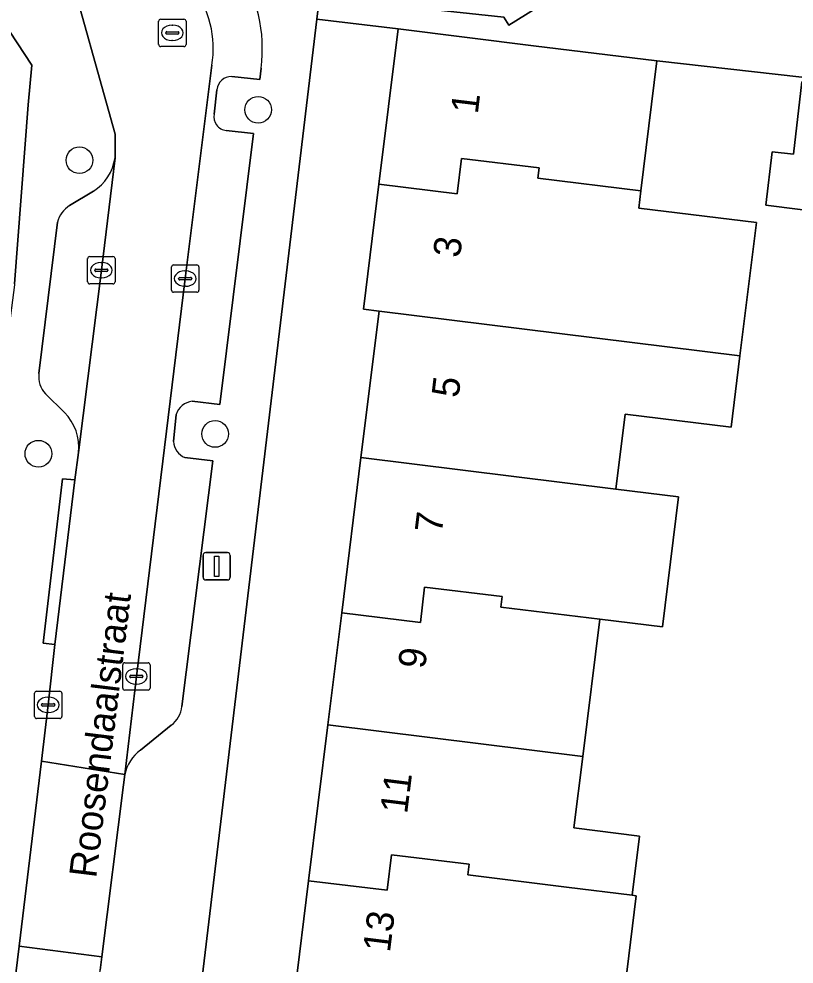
# Model space of a CAD drawing. Extents: x 158086 to 159499, y 382904 to 383981.
# Drawn here: x 158250.55 to 158278.93, y 383331.09 to 383365.69 of the extents above; entities that cross this region are included whole.
import ezdxf

# ---------------------------------------------------------------- set-up
doc = ezdxf.new("R2010")
doc.units = 0
for name, color, linetype in [('IMGEO_Boom', 7, 'Continuous'), ('IMGEO_Erf', 7, 'Continuous'), ('IMGEO_Kolk', 7, 'Continuous'), ('IMGEO_Lichtmast', 7, 'Continuous'), ('IMGEO_Openbare_ruimte_label', 7, 'Continuous'), ('IMGEO_Pand', 7, 'Continuous'), ('IMGEO_Pand_nummerreeks', 7, 'Continuous'), ('IMGEO_Parkeervlak_open', 7, 'Continuous'), ('IMGEO_Rijbaan_lokaal_open', 7, 'Continuous'), ('IMGEO_Rioolput', 7, 'Continuous'), ('IMGEO_Voetpad_open', 7, 'Continuous')]:
    doc.layers.add(name, color=color, linetype=linetype)

msp = doc.modelspace()

# ---------------------------------------------------------------- linework, layer by layer
at = {"layer": 'IMGEO_Boom'}
for centre in [(158259.31, 383362.366), (158252.769, 383360.519), (158257.736, 383350.498), (158251.266, 383349.776)]:
    msp.add_circle(centre, 0.489, dxfattribs=at)
at = {"layer": 'IMGEO_Erf'}
for points in [[(158282.45, 383392.378), (158277.796, 383389.192), (158272.991, 383385.902), (158268.205, 383382.625), (158263.401, 383379.336), (158258.585, 383376.039), (158258.709, 383375.857), (158258.527, 383375.732), (158253.742, 383382.72), (158251.587, 383381.214), (158261.551, 383366.485), (158268.304, 383365.758), (158268.488, 383365.464), (158271.578, 383367.393), (158269.045, 383371.092), (158270.513, 383372.008), (158272.885, 383368.208), (158274.975, 383369.598), (158272.284, 383373.621), (158273.714, 383374.577), (158276.212, 383376.247), (158278.607, 383372.666), (158284.341, 383376.501)], [(158250.39, 383355.99), (158250.892, 383362.545), (158251.026, 383363.997), (158248.054, 383368.524)], [(158284.525, 383362.963), (158273.9, 383364.156), (158273.319, 383359.399), (158273.242, 383358.768), (158277.55, 383358.243), (158276.946, 383353.358), (158276.624, 383350.75), (158272.746, 383351.229), (158272.406, 383348.482), (158274.694, 383348.199), (158274.115, 383343.443), (158271.817, 383343.723), (158271.196, 383338.697), (158270.872, 383336.075), (158273.269, 383335.778), (158273.002, 383333.614), (158273.151, 383333.596), (158272.533, 383328.597)], [(158283.98, 383358.111), (158277.901, 383358.868), (158278.121, 383360.827), (158278.913, 383360.738), (158279.211, 383363.388)]]:
    msp.add_lwpolyline(points, dxfattribs=at)
msp.add_lwpolyline([(158261.863, 383339.851), (158262.37, 383343.947), (158263.073, 383349.636), (158263.736, 383354.992), (158263.163, 383355.063), (158263.729, 383359.64), (158264.432, 383365.323), (158261.455, 383365.679), (158254.847, 383310.402), (158257.691, 383310.062), (158258.269, 383314.738), (158258.955, 383320.282), (158259.436, 383320.225), (158259.959, 383324.451), (158260.653, 383330.066), (158261.158, 383334.144)], close=True, dxfattribs=at)
at = {"layer": 'IMGEO_Kolk'}
for p, q in [((158253.07, 383356.067), (158253.07, 383356.919)), ((158253.145, 383356.993), (158253.997, 383356.993)), ((158254.071, 383356.919), (158254.071, 383356.067)), ((158253.329, 383356.487), (158253.329, 383356.499)), ((158253.372, 383356.536), (158253.77, 383356.536)), ((158253.558, 383356.773), (158253.583, 383356.773)), ((158253.813, 383356.499), (158253.813, 383356.487)), ((158256.141, 383355.759), (158256.141, 383356.611)), ((158256.216, 383356.685), (158257.068, 383356.685)), ((158256.629, 383356.465), (158256.654, 383356.465)), ((158257.142, 383356.611), (158257.142, 383355.759)), ((158253.767, 383356.45), (158253.369, 383356.45)), ((158253.581, 383356.213), (158253.556, 383356.213)), ((158256.4, 383356.179), (158256.4, 383356.191)), ((158256.838, 383356.142), (158256.44, 383356.142)), ((158256.443, 383356.228), (158256.841, 383356.228)), ((158256.884, 383356.191), (158256.884, 383356.179)), ((158253.997, 383355.993), (158253.145, 383355.993)), ((158256.652, 383355.905), (158256.627, 383355.905)), ((158257.068, 383355.685), (158256.216, 383355.685)), ((158254.352, 383341.196), (158254.352, 383342.048)), ((158254.427, 383342.122), (158255.279, 383342.122)), ((158255.353, 383342.048), (158255.353, 383341.196)), ((158254.611, 383341.616), (158254.611, 383341.628)), ((158255.049, 383341.579), (158254.651, 383341.579)), ((158254.654, 383341.665), (158255.052, 383341.665)), ((158254.84, 383341.902), (158254.865, 383341.902)), ((158255.095, 383341.628), (158255.095, 383341.616)), ((158254.863, 383341.342), (158254.838, 383341.342)), ((158251.125, 383340.156), (158251.125, 383341.008)), ((158251.2, 383341.082), (158252.052, 383341.082)), ((158252.126, 383341.008), (158252.126, 383340.156)), ((158255.279, 383341.122), (158254.427, 383341.122)), ((158251.384, 383340.576), (158251.384, 383340.588)), ((158251.822, 383340.539), (158251.424, 383340.539)), ((158251.427, 383340.625), (158251.825, 383340.625)), ((158251.613, 383340.862), (158251.638, 383340.862)), ((158251.868, 383340.588), (158251.868, 383340.576)), ((158251.636, 383340.302), (158251.611, 383340.302)), ((158252.052, 383340.082), (158251.2, 383340.082))]:
    msp.add_line(p, q, dxfattribs=at)
for points in [[(158253.07, 383356.067), (158253.07, 383356.919)], [(158253.145, 383356.993), (158253.997, 383356.993)], [(158254.071, 383356.919), (158254.071, 383356.067)], [(158256.141, 383355.759), (158256.141, 383356.611)], [(158256.216, 383356.685), (158257.068, 383356.685)], [(158257.142, 383356.611), (158257.142, 383355.759)], [(158253.997, 383355.993), (158253.145, 383355.993)], [(158257.068, 383355.685), (158256.216, 383355.685)], [(158254.352, 383341.196), (158254.352, 383342.048)], [(158254.427, 383342.122), (158255.279, 383342.122)], [(158255.353, 383342.048), (158255.353, 383341.196)], [(158251.125, 383340.156), (158251.125, 383341.008)], [(158251.2, 383341.082), (158252.052, 383341.082)], [(158252.126, 383341.008), (158252.126, 383340.156)], [(158255.279, 383341.122), (158254.427, 383341.122)], [(158252.052, 383340.082), (158251.2, 383340.082)]]:
    msp.add_lwpolyline(points, dxfattribs=at)
for centre, radius, start, end in [((158253.147, 383356.917), 0.0765, 91.552, 178.448), ((158253.147, 383356.917), 0.0765, 91.552, 178.448), ((158253.995, 383356.917), 0.0765, 1.552, 88.448), ((158253.995, 383356.917), 0.0765, 1.552, 88.448), ((158253.369, 383356.496), 0.0403, 85.8775, 175.7526), ((158253.366, 383356.486), 0.0366, 178.938, 274.7102), ((158253.77, 383356.493), 0.043, 264.8664, 352.4533), ((158253.774, 383356.498), 0.0386, 1.7309, 96.639), ((158256.218, 383356.609), 0.0765, 91.552, 178.448), ((158256.218, 383356.609), 0.0765, 91.552, 178.448), ((158257.066, 383356.609), 0.0765, 1.552, 88.448), ((158257.066, 383356.609), 0.0765, 1.552, 88.448), ((158256.44, 383356.188), 0.0403, 85.8775, 175.7526), ((158256.437, 383356.178), 0.0366, 178.938, 274.7102), ((158256.841, 383356.185), 0.043, 264.8664, 352.4533), ((158256.845, 383356.19), 0.0386, 1.7309, 96.639), ((158253.147, 383356.069), 0.0765, 181.552, 268.448), ((158253.147, 383356.069), 0.0765, 181.552, 268.448), ((158253.995, 383356.069), 0.0765, 271.552, 358.448), ((158253.995, 383356.069), 0.0765, 271.552, 358.448), ((158256.218, 383355.761), 0.0765, 181.552, 268.448), ((158256.218, 383355.761), 0.0765, 181.552, 268.448), ((158257.066, 383355.761), 0.0765, 271.552, 358.448), ((158257.066, 383355.761), 0.0765, 271.552, 358.448), ((158254.429, 383342.046), 0.0765, 91.552, 178.448), ((158254.429, 383342.046), 0.0765, 91.552, 178.448), ((158255.277, 383342.046), 0.0765, 1.552, 88.448), ((158255.277, 383342.046), 0.0765, 1.552, 88.448), ((158254.651, 383341.625), 0.0403, 85.8775, 175.7526), ((158254.648, 383341.615), 0.0366, 178.938, 274.7102), ((158255.052, 383341.622), 0.043, 264.8664, 352.4533), ((158255.056, 383341.627), 0.0386, 1.7309, 96.639), ((158251.202, 383341.006), 0.0765, 91.552, 178.448), ((158251.202, 383341.006), 0.0765, 91.552, 178.448), ((158252.05, 383341.006), 0.0765, 1.552, 88.448), ((158252.05, 383341.006), 0.0765, 1.552, 88.448), ((158254.429, 383341.198), 0.0765, 181.552, 268.448), ((158254.429, 383341.198), 0.0765, 181.552, 268.448), ((158255.277, 383341.198), 0.0765, 271.552, 358.448), ((158255.277, 383341.198), 0.0765, 271.552, 358.448), ((158251.424, 383340.585), 0.0403, 85.8775, 175.7526), ((158251.421, 383340.575), 0.0366, 178.938, 274.7102), ((158251.825, 383340.582), 0.043, 264.8664, 352.4533), ((158251.829, 383340.587), 0.0386, 1.7309, 96.639), ((158251.202, 383340.158), 0.0765, 181.552, 268.448), ((158251.202, 383340.158), 0.0765, 181.552, 268.448), ((158252.05, 383340.158), 0.0765, 271.552, 358.448), ((158252.05, 383340.158), 0.0765, 271.552, 358.448)]:
    msp.add_arc(centre, radius, start, end, dxfattribs=at)
for centre, major_axis, ratio, start_param, end_param in [((158253.557, 383356.493), (-0.387, 0.002), 0.722429, 4.712389, 7.853982), ((158253.582, 383356.493), (-0.39, 0.002), 0.717154, 1.570796, 4.712389), ((158256.628, 383356.185), (-0.387, 0.002), 0.722429, 4.712389, 7.853982), ((158256.653, 383356.185), (-0.39, 0.002), 0.717154, 1.570796, 4.712389), ((158254.839, 383341.622), (-0.387, 0.002), 0.722429, 4.712389, 7.853982), ((158254.864, 383341.622), (-0.39, 0.002), 0.717154, 1.570796, 4.712389), ((158251.612, 383340.582), (-0.387, 0.002), 0.722429, 4.712389, 7.853982), ((158251.637, 383340.582), (-0.39, 0.002), 0.717154, 1.570796, 4.712389)]:
    msp.add_ellipse(centre, major_axis=major_axis, ratio=ratio, start_param=start_param, end_param=end_param, dxfattribs=at)
at = {"layer": 'IMGEO_Lichtmast'}
for p, q in [((158257.396, 383346.155), (158258.186, 383346.155)), ((158258.186, 383346.155), (158257.396, 383346.155)), ((158257.296, 383345.255), (158257.296, 383346.055)), ((158257.296, 383346.055), (158257.296, 383345.255)), ((158258.286, 383346.055), (158258.286, 383345.255)), ((158258.286, 383345.255), (158258.286, 383346.055)), ((158258.186, 383345.155), (158257.396, 383345.155)), ((158257.396, 383345.155), (158258.186, 383345.155))]:
    msp.add_line(p, q, dxfattribs=at)
msp.add_lwpolyline([(158257.716, 383346.03), (158257.866, 383346.03), (158257.866, 383345.28), (158257.716, 383345.28), (158257.716, 383346.03)], dxfattribs=at)
for centre, start, end in [((158257.396, 383346.055), 90, 180), ((158257.396, 383346.055), 90, 180), ((158258.186, 383346.055), 0, 90), ((158258.186, 383346.055), 360, 90), ((158257.396, 383345.255), 180, 270), ((158257.396, 383345.255), 180, 270), ((158258.186, 383345.255), 270, 0), ((158258.186, 383345.255), 270, 0)]:
    msp.add_arc(centre, 0.1, start, end, dxfattribs=at)
at = {"layer": 'IMGEO_Pand'}
for points in [[(158273.319, 383359.399), (158273.9, 383364.156), (158269.395, 383364.709), (158264.432, 383365.323), (158263.729, 383359.64), (158266.601, 383359.291), (158266.759, 383360.587), (158269.598, 383360.241), (158269.551, 383359.857)], [(158287.238, 383362.486), (158284.506, 383362.793), (158279.211, 383363.388), (158278.913, 383360.738), (158278.121, 383360.827), (158277.901, 383358.868), (158283.98, 383358.111), (158286.709, 383357.771)], [(158273.319, 383359.399), (158269.551, 383359.857), (158269.598, 383360.241), (158266.759, 383360.587), (158266.601, 383359.291), (158263.729, 383359.64), (158263.163, 383355.063), (158263.736, 383354.992), (158276.946, 383353.358), (158277.55, 383358.243), (158273.242, 383358.768)], [(158276.946, 383353.358), (158263.736, 383354.992), (158263.073, 383349.636), (158272.406, 383348.482), (158272.746, 383351.229), (158276.624, 383350.75)], [(158271.817, 383343.723), (158274.115, 383343.443), (158274.694, 383348.199), (158272.406, 383348.482), (158263.073, 383349.636), (158262.37, 383343.947), (158265.248, 383343.597), (158265.406, 383344.893), (158268.245, 383344.547), (158268.198, 383344.163)], [(158271.817, 383343.723), (158268.198, 383344.163), (158268.245, 383344.547), (158265.406, 383344.893), (158265.248, 383343.597), (158262.37, 383343.947), (158261.863, 383339.851), (158271.196, 383338.697)], [(158261.158, 383334.144), (158264.035, 383333.794), (158264.193, 383335.09), (158267.032, 383334.744), (158266.985, 383334.36), (158270.604, 383333.911), (158273.002, 383333.614), (158273.269, 383335.778), (158270.872, 383336.075), (158271.196, 383338.697), (158261.863, 383339.851)], [(158273.002, 383333.614), (158270.604, 383333.911), (158266.985, 383334.36), (158267.032, 383334.744), (158264.193, 383335.09), (158264.035, 383333.794), (158261.158, 383334.144), (158260.653, 383330.066), (158269.986, 383328.912), (158272.533, 383328.597), (158273.151, 383333.596)]]:
    msp.add_lwpolyline(points, close=True, dxfattribs=at)
at = {"layer": 'IMGEO_Parkeervlak_open'}
for points in [[(158257.614, 383363.994), (158256.642, 383356.185), (158254.852, 383341.622), (158254.429, 383338.031)], [(158258.344, 383363.581), (158259.369, 383363.474), (158259.417, 383363.892)], [(158257.706, 383362.207), (158257.799, 383363.099)], [(158256.897, 383351.694), (158257.913, 383351.571), (158259.146, 383361.498), (158258.142, 383361.611)], [(158252.737, 383349.814), (158253.572, 383356.493), (158254.071, 383360.605)], [(158253.281, 383359.381), (158252.404, 383358.863)], [(158251.966, 383358.248), (158251.285, 383352.708)], [(158251.522, 383351.969), (158252.221, 383351.285)], [(158256.215, 383350.226), (158256.305, 383351.21)], [(158256.516, 383340.523), (158257.646, 383349.513), (158256.63, 383349.636)], [(158255.002, 383338.921), (158256.131, 383339.839)]]:
    msp.add_lwpolyline(points, dxfattribs=at)
for centre, radius, start, end in [((158253.825, 383364.606), 5.638, 352.728, 32.5271), ((158253.894, 383364.619), 3.772, 350.4674, 36.9137), ((158258.331, 383363.046), 0.535, 88.6374, 174.3419), ((158258.188, 383362.102), 0.494, 167.7677, 264.6065), ((158252.343, 383360.853), 1.746, 302.4999, 351.8217), ((158253.004, 383357.972), 1.074, 123.9645, 165.1189), ((158252.199, 383352.594), 0.921, 172.8731, 222.6894), ((158256.972, 383350.998), 0.7, 96.1448, 162.3919), ((158250.912, 383350), 1.835, 354.1912, 44.4687), ((158256.871, 383350.246), 0.656, 181.7656, 248.4787), ((158255.531, 383340.627), 0.991, 307.287, 353.9657), ((158255.886, 383337.722), 1.489, 126.4088, 168.0427)]:
    msp.add_arc(centre, radius, start, end, dxfattribs=at)
at = {"layer": 'IMGEO_Rijbaan_lokaal_open'}
for points in [[(158252.236, 383368.077), (158254.071, 383361.474), (158254.071, 383360.605), (158253.572, 383356.493), (158252.737, 383349.814)], [(158252.737, 383349.814), (158252.6, 383348.813), (158251.867, 383342.79), (158251.627, 383340.581), (158251.379, 383338.515), (158254.429, 383338.031), (158254.852, 383341.622), (158256.642, 383356.185), (158257.614, 383363.994)]]:
    msp.add_lwpolyline(points, dxfattribs=at)
for points in [[(158251.379, 383338.515), (158250.566, 383331.749), (158253.584, 383331.362), (158254.385, 383337.66), (158254.429, 383338.031)], [(158251.304, 383312.596), (158252.719, 383324.263), (158253.526, 383330.865), (158253.584, 383331.362), (158250.566, 383331.749), (158250.288, 383329.438), (158249.628, 383324.862), (158248.198, 383313.075), (158245.651, 383292.117), (158245.229, 383288.69), (158248.331, 383288.334), (158249.411, 383297.038)]]:
    msp.add_lwpolyline(points, close=True, dxfattribs=at)
msp.add_arc((158253.894, 383364.619), 3.772, 350.4674, 36.9137, dxfattribs=at)
at = {"layer": 'IMGEO_Rioolput'}
for p, q in [((158255.669, 383364.756), (158255.669, 383365.608)), ((158255.744, 383365.682), (158256.596, 383365.682)), ((158256.157, 383365.462), (158256.182, 383365.462)), ((158256.67, 383365.608), (158256.67, 383364.756)), ((158255.928, 383365.176), (158255.928, 383365.188)), ((158256.366, 383365.139), (158255.968, 383365.139)), ((158255.971, 383365.225), (158256.369, 383365.225)), ((158256.412, 383365.188), (158256.412, 383365.176)), ((158256.18, 383364.902), (158256.155, 383364.902)), ((158256.596, 383364.682), (158255.744, 383364.682))]:
    msp.add_line(p, q, dxfattribs=at)
for points in [[(158255.669, 383364.756), (158255.669, 383365.608)], [(158255.744, 383365.682), (158256.596, 383365.682)], [(158256.67, 383365.608), (158256.67, 383364.756)], [(158256.596, 383364.682), (158255.744, 383364.682)]]:
    msp.add_lwpolyline(points, dxfattribs=at)
for centre, radius, start, end in [((158255.746, 383365.606), 0.0765, 91.552, 178.448), ((158255.746, 383365.606), 0.0765, 91.552, 178.448), ((158256.594, 383365.606), 0.0765, 1.552, 88.448), ((158256.594, 383365.606), 0.0765, 1.552, 88.448), ((158255.968, 383365.185), 0.0403, 85.8775, 175.7526), ((158255.965, 383365.175), 0.0366, 178.938, 274.7102), ((158256.369, 383365.182), 0.043, 264.8664, 352.4533), ((158256.373, 383365.187), 0.0386, 1.7309, 96.639), ((158255.746, 383364.758), 0.0765, 181.552, 268.448), ((158255.746, 383364.758), 0.0765, 181.552, 268.448), ((158256.594, 383364.758), 0.0765, 271.552, 358.448), ((158256.594, 383364.758), 0.0765, 271.552, 358.448)]:
    msp.add_arc(centre, radius, start, end, dxfattribs=at)
for centre, major_axis, ratio, start_param, end_param in [((158256.156, 383365.182), (-0.387, 0.002), 0.722429, 4.712389, 7.853982), ((158256.181, 383365.182), (-0.39, 0.002), 0.717154, 1.570796, 4.712389)]:
    msp.add_ellipse(centre, major_axis=major_axis, ratio=ratio, start_param=start_param, end_param=end_param, dxfattribs=at)
at = {"layer": 'IMGEO_Voetpad_open'}
for points in [[(158253.313, 383299.979), (158254.433, 383306.994), (158254.718, 383309.327), (158254.847, 383310.402), (158261.455, 383365.679), (158261.551, 383366.485), (158251.587, 383381.214), (158248.588, 383379.097)], [(158246.003, 383377.378), (158243.473, 383375.686), (158248.263, 383368.693), (158248.054, 383368.524), (158251.026, 383363.997), (158250.892, 383362.545), (158250.39, 383355.99), (158250.387, 383355.956), (158250.128, 383353.89), (158249.12, 383345.719), (158248.754, 383342.754), (158244.969, 383312.049), (158244.858, 383311.152), (158244.558, 383308.736), (158243.427, 383301.176), (158242.318, 383292.241), (158242.045, 383290.194)], [(158284.341, 383376.501), (158278.607, 383372.666), (158278.902, 383372.225), (158276.447, 383370.583), (158274.975, 383369.598), (158272.885, 383368.208), (158271.578, 383367.393), (158268.488, 383365.464), (158268.304, 383365.758), (158261.551, 383366.485), (158261.455, 383365.679), (158264.432, 383365.323), (158269.395, 383364.709), (158273.9, 383364.156), (158284.525, 383362.963)], [(158254.071, 383360.605), (158254.071, 383361.474), (158252.236, 383368.077)], [(158259.417, 383363.892), (158259.369, 383363.474), (158258.344, 383363.581)], [(158257.799, 383363.099), (158257.706, 383362.207)], [(158258.142, 383361.611), (158259.146, 383361.498), (158257.913, 383351.571), (158256.897, 383351.694)], [(158252.404, 383358.863), (158253.281, 383359.381)], [(158251.285, 383352.708), (158251.966, 383358.248)], [(158252.221, 383351.285), (158251.522, 383351.969)], [(158256.305, 383351.21), (158256.215, 383350.226)], [(158251.379, 383338.515), (158251.627, 383340.581), (158251.867, 383342.79), (158251.44, 383342.838), (158252.151, 383348.854), (158252.6, 383348.813), (158252.737, 383349.814)], [(158256.63, 383349.636), (158257.646, 383349.513), (158256.516, 383340.523)], [(158256.131, 383339.839), (158255.002, 383338.921)], [(158250.288, 383329.438), (158250.566, 383331.749), (158251.379, 383338.515)], [(158254.429, 383338.031), (158254.385, 383337.66), (158253.584, 383331.362), (158253.526, 383330.865)]]:
    msp.add_lwpolyline(points, dxfattribs=at)
msp.add_lwpolyline([(158251.867, 383342.79), (158252.6, 383348.813), (158252.151, 383348.854), (158251.44, 383342.838)], close=True, dxfattribs=at)
for centre, radius, start, end in [((158253.825, 383364.606), 5.638, 352.728, 32.5271), ((158258.331, 383363.046), 0.535, 88.6374, 174.3419), ((158258.188, 383362.102), 0.494, 167.7677, 264.6065), ((158252.343, 383360.853), 1.746, 302.4999, 351.8217), ((158253.004, 383357.972), 1.074, 123.9645, 165.1189), ((158252.199, 383352.594), 0.921, 172.8731, 222.6894), ((158256.972, 383350.998), 0.7, 96.1448, 162.3919), ((158250.912, 383350), 1.835, 354.1912, 44.4687), ((158256.871, 383350.246), 0.656, 181.7656, 248.4787), ((158255.531, 383340.627), 0.991, 307.287, 353.9657), ((158255.886, 383337.722), 1.489, 126.4088, 168.0427)]:
    msp.add_arc(centre, radius, start, end, dxfattribs=at)

# ---------------------------------------------------------------- texts
at = {"layer": 'IMGEO_Openbare_ruimte_label'}
msp.add_text('Roosendaalstraat', height=1, rotation=82.9957, dxfattribs=at).set_placement((158253.38, 383334.217))
at = {"layer": 'IMGEO_Pand_nummerreeks'}
for s, rotation, p in [('1', 82.9476, (158267.349, 383362.186)), ('3', 82.9471, (158266.698, 383356.923)), ('5', 82.9528, (158266.645, 383351.797)), ('7', 82.9503, (158266.032, 383346.836)), ('9', 82.9503, (158265.418, 383341.875)), ('11', 82.9503, (158264.763, 383336.569)), ('13', 82.9528, (158264.135, 383331.496))]:
    msp.add_text(s, height=1, rotation=rotation, dxfattribs=at).set_placement(p)

doc.saveas('drawing.dxf')
